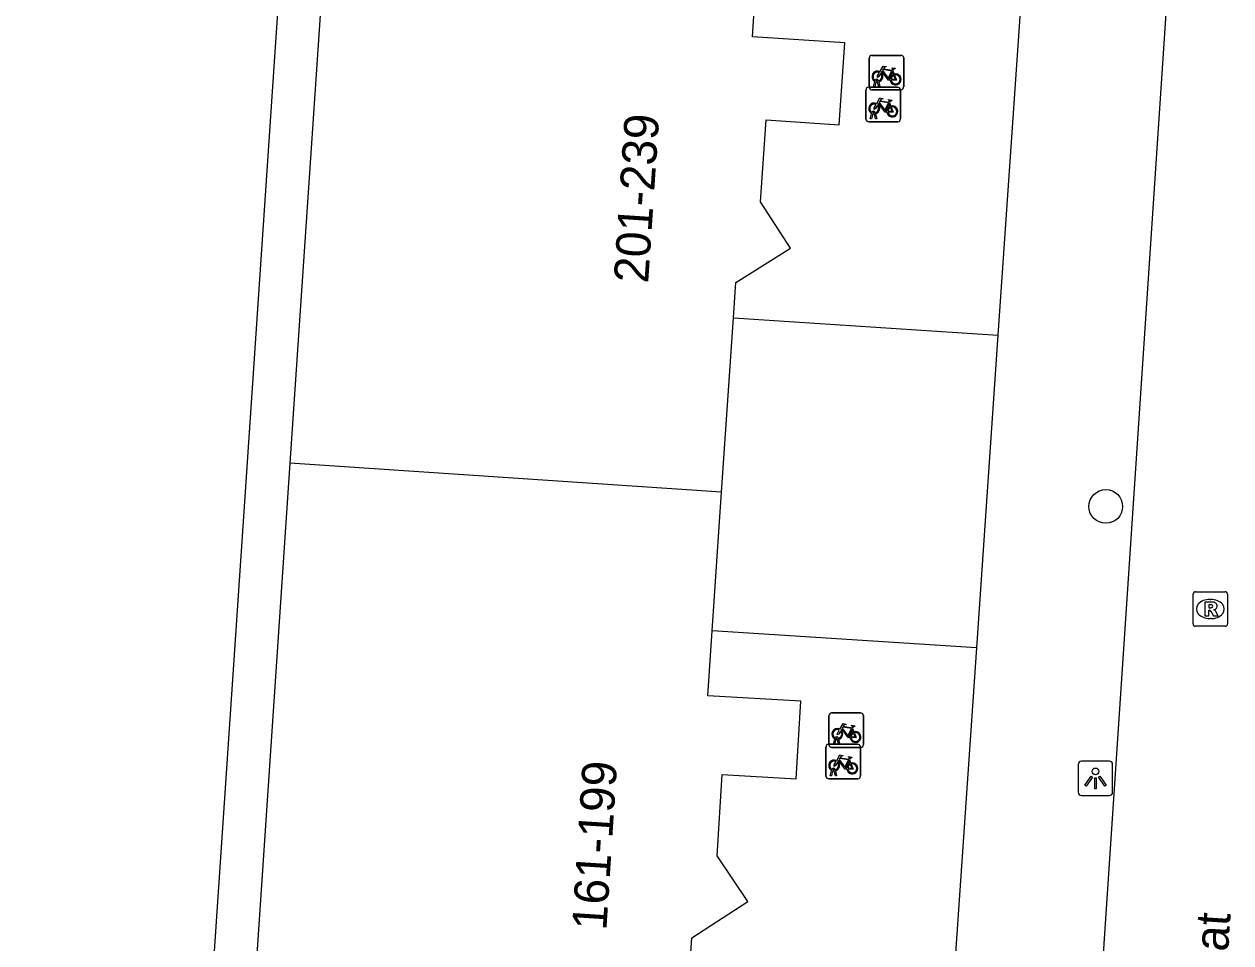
# Model space of a CAD drawing. Extents: x 161848 to 162726, y 385382 to 386521.
# Drawn here: x 161983.95 to 162018.97, y 386373.9 to 386400.55 of the extents above; entities that cross this region are included whole.
import ezdxf

# ---------------------------------------------------------------- set-up
doc = ezdxf.new("R2010")
doc.units = 0
for name, color, linetype in [('IMGEO_Boom', 7, 'Continuous'), ('IMGEO_Fietsenrek', 7, 'Continuous'), ('IMGEO_Lichtpunt', 7, 'Continuous'), ('IMGEO_Openbare_ruimte_label', 7, 'Continuous'), ('IMGEO_Pand', 7, 'Continuous'), ('IMGEO_Pand_nummerreeks', 7, 'Continuous'), ('IMGEO_Rijbaan_lokaal_open', 7, 'Continuous'), ('IMGEO_Rioolput', 7, 'Continuous'), ('IMGEO_Voetpad_open', 7, 'Continuous')]:
    doc.layers.add(name, color=color, linetype=linetype)

msp = doc.modelspace()

# ---------------------------------------------------------------- linework, layer by layer
at = {"layer": 'IMGEO_Boom'}
msp.add_circle((162015.338, 386386.561), 0.489, dxfattribs=at)
at = {"layer": 'IMGEO_Fietsenrek'}
for p, q in [((162008.474, 386398.723), (162008.474, 386399.564)), ((162008.474, 386399.564), (162008.474, 386398.723)), ((162008.549, 386399.648), (162009.39, 386399.648)), ((162009.39, 386399.648), (162008.549, 386399.648)), ((162009.474, 386399.573), (162009.474, 386398.732)), ((162009.474, 386398.732), (162009.474, 386399.573)), ((162009.161, 386399.197), (162009.197, 386399.102)), ((162008.454, 386398.721), (162009.295, 386398.721)), ((162009.295, 386398.721), (162008.454, 386398.721)), ((162008.601, 386398.732), (162008.64, 386398.892)), ((162008.635, 386398.732), (162008.601, 386398.732)), ((162008.67, 386398.88), (162008.635, 386398.732)), ((162008.712, 386398.904), (162008.711, 386398.908)), ((162008.753, 386398.732), (162008.719, 386398.874)), ((162008.743, 386398.915), (162008.744, 386398.908)), ((162008.751, 386398.878), (162008.786, 386398.732)), ((162008.786, 386398.732), (162008.753, 386398.732)), ((162008.379, 386397.796), (162008.379, 386398.637)), ((162008.379, 386398.637), (162008.379, 386397.796)), ((162009.399, 386398.648), (162008.558, 386398.648)), ((162008.558, 386398.648), (162009.399, 386398.648)), ((162009.379, 386398.646), (162009.379, 386397.805)), ((162009.379, 386397.805), (162009.379, 386398.646)), ((162009.066, 386398.27), (162009.102, 386398.175)), ((162009.304, 386397.721), (162008.463, 386397.721)), ((162008.463, 386397.721), (162009.304, 386397.721)), ((162008.506, 386397.805), (162008.545, 386397.965)), ((162008.54, 386397.805), (162008.506, 386397.805)), ((162008.575, 386397.953), (162008.54, 386397.805)), ((162008.617, 386397.977), (162008.616, 386397.981)), ((162008.658, 386397.805), (162008.624, 386397.947)), ((162008.648, 386397.988), (162008.649, 386397.981)), ((162008.656, 386397.951), (162008.691, 386397.805)), ((162008.691, 386397.805), (162008.658, 386397.805)), ((162007.382, 386380.573), (162008.223, 386380.573)), ((162008.223, 386380.573), (162007.382, 386380.573)), ((162008.307, 386380.498), (162008.307, 386379.657)), ((162008.307, 386379.657), (162008.307, 386380.498)), ((162007.307, 386379.648), (162007.307, 386380.489)), ((162007.307, 386380.489), (162007.307, 386379.648)), ((162007.434, 386379.657), (162007.473, 386379.817)), ((162007.503, 386379.805), (162007.468, 386379.657)), ((162007.545, 386379.829), (162007.544, 386379.833)), ((162007.586, 386379.657), (162007.552, 386379.799)), ((162007.576, 386379.84), (162007.577, 386379.833)), ((162007.584, 386379.803), (162007.619, 386379.657)), ((162007.994, 386380.122), (162008.03, 386380.027)), ((162007.217, 386378.736), (162007.217, 386379.577)), ((162007.217, 386379.577), (162007.217, 386378.736)), ((162007.292, 386379.661), (162008.133, 386379.661)), ((162008.133, 386379.661), (162007.292, 386379.661)), ((162008.232, 386379.573), (162007.391, 386379.573)), ((162007.391, 386379.573), (162008.232, 386379.573)), ((162007.468, 386379.657), (162007.434, 386379.657)), ((162007.619, 386379.657), (162007.586, 386379.657)), ((162008.217, 386379.586), (162008.217, 386378.745)), ((162008.217, 386378.745), (162008.217, 386379.586)), ((162007.904, 386379.21), (162007.94, 386379.115)), ((162007.344, 386378.745), (162007.383, 386378.905)), ((162007.378, 386378.745), (162007.344, 386378.745)), ((162007.413, 386378.893), (162007.378, 386378.745)), ((162007.455, 386378.917), (162007.454, 386378.921)), ((162007.496, 386378.745), (162007.462, 386378.887)), ((162007.486, 386378.928), (162007.487, 386378.921)), ((162007.494, 386378.891), (162007.529, 386378.745)), ((162007.529, 386378.745), (162007.496, 386378.745)), ((162008.142, 386378.661), (162007.301, 386378.661)), ((162007.301, 386378.661), (162008.142, 386378.661))]:
    msp.add_line(p, q, dxfattribs=at)
for points in [[(162008.808, 386399.122), (162008.756, 386399.032), (162008.716, 386399.007), (162008.717, 386399.054), (162008.772, 386399.148)], [(162008.787, 386399.174), (162008.882, 386399.338), (162008.968, 386399.324), (162008.97, 386399.315), (162008.914, 386399.304), (162008.887, 386399.259), (162009.143, 386399.218)], [(162009.083, 386398.93), (162009.033, 386398.93), (162008.842, 386399.181), (162008.823, 386399.149)], [(162009.13, 386399.193), (162008.873, 386399.234), (162008.856, 386399.205), (162009.023, 386398.985), (162009.13, 386399.193)], [(162009.178, 386399.095), (162009.148, 386399.172), (162009.039, 386398.954), (162009.082, 386398.954)], [(162009.112, 386398.954), (162009.232, 386398.953), (162009.188, 386399.067)], [(162009.208, 386399.074), (162009.263, 386398.929), (162009.113, 386398.929)], [(162009.143, 386399.218), (162009.168, 386399.267), (162009.162, 386399.271), (162009.139, 386399.275), (162009.127, 386399.282), (162009.126, 386399.285), (162009.128, 386399.29), (162009.223, 386399.275), (162009.225, 386399.265), (162009.215, 386399.252), (162009.203, 386399.246), (162009.189, 386399.252), (162009.161, 386399.197)], [(162008.692, 386398.247), (162008.787, 386398.411), (162008.873, 386398.397), (162008.875, 386398.388), (162008.819, 386398.377), (162008.792, 386398.332), (162009.048, 386398.291)], [(162009.048, 386398.291), (162009.073, 386398.34), (162009.067, 386398.344), (162009.044, 386398.348), (162009.032, 386398.355), (162009.031, 386398.358), (162009.033, 386398.363), (162009.128, 386398.348), (162009.13, 386398.338), (162009.12, 386398.325), (162009.108, 386398.319), (162009.094, 386398.325), (162009.066, 386398.27)], [(162008.713, 386398.195), (162008.661, 386398.105), (162008.621, 386398.08), (162008.622, 386398.127), (162008.677, 386398.221)], [(162008.988, 386398.003), (162008.938, 386398.003), (162008.747, 386398.254), (162008.728, 386398.222)], [(162009.035, 386398.266), (162008.778, 386398.307), (162008.761, 386398.278), (162008.928, 386398.058), (162009.035, 386398.266)], [(162009.083, 386398.168), (162009.053, 386398.245), (162008.944, 386398.027), (162008.987, 386398.027)], [(162009.017, 386398.027), (162009.137, 386398.026), (162009.093, 386398.14)], [(162009.113, 386398.147), (162009.168, 386398.002), (162009.018, 386398.002)], [(162007.62, 386380.099), (162007.715, 386380.263), (162007.801, 386380.249), (162007.803, 386380.24), (162007.747, 386380.229), (162007.72, 386380.184), (162007.976, 386380.143)], [(162007.963, 386380.118), (162007.706, 386380.159), (162007.689, 386380.13), (162007.856, 386379.91), (162007.963, 386380.118)], [(162007.976, 386380.143), (162008.001, 386380.192), (162007.995, 386380.196), (162007.972, 386380.2), (162007.96, 386380.207), (162007.959, 386380.21), (162007.961, 386380.215), (162008.056, 386380.2), (162008.058, 386380.19), (162008.048, 386380.177), (162008.036, 386380.171), (162008.022, 386380.177), (162007.994, 386380.122)], [(162007.641, 386380.047), (162007.589, 386379.957), (162007.549, 386379.932), (162007.55, 386379.979), (162007.605, 386380.073)], [(162007.916, 386379.855), (162007.866, 386379.855), (162007.675, 386380.106), (162007.656, 386380.074)], [(162008.011, 386380.02), (162007.981, 386380.097), (162007.872, 386379.879), (162007.915, 386379.879)], [(162007.945, 386379.879), (162008.065, 386379.878), (162008.021, 386379.992)], [(162008.041, 386379.999), (162008.096, 386379.854), (162007.946, 386379.854)], [(162007.551, 386379.135), (162007.499, 386379.045), (162007.459, 386379.02), (162007.46, 386379.067), (162007.515, 386379.161)], [(162007.53, 386379.187), (162007.625, 386379.351), (162007.711, 386379.337), (162007.713, 386379.328), (162007.657, 386379.317), (162007.63, 386379.272), (162007.886, 386379.231)], [(162007.826, 386378.943), (162007.776, 386378.943), (162007.585, 386379.194), (162007.566, 386379.162)], [(162007.873, 386379.206), (162007.616, 386379.247), (162007.599, 386379.218), (162007.766, 386378.998), (162007.873, 386379.206)], [(162007.921, 386379.108), (162007.891, 386379.185), (162007.782, 386378.967), (162007.825, 386378.967)], [(162007.886, 386379.231), (162007.911, 386379.28), (162007.905, 386379.284), (162007.882, 386379.288), (162007.87, 386379.295), (162007.869, 386379.298), (162007.871, 386379.303), (162007.966, 386379.288), (162007.968, 386379.278), (162007.958, 386379.265), (162007.946, 386379.259), (162007.932, 386379.265), (162007.904, 386379.21)], [(162007.855, 386378.967), (162007.975, 386378.966), (162007.931, 386379.08)], [(162007.951, 386379.087), (162008.006, 386378.942), (162007.856, 386378.942)]]:
    msp.add_lwpolyline(points, dxfattribs=at)
for centre, radius, start, end in [((162008.552, 386399.57), 0.0779, 92.4484, 184.2845), ((162008.552, 386399.57), 0.0779, 92.4484, 184.2845), ((162009.396, 386399.57), 0.0779, 2.4484, 94.2845), ((162009.396, 386399.57), 0.0779, 2.4484, 94.2845), ((162008.714, 386399.033), 0.159, 62.6766, 242.1369), ((162008.714, 386399.033), 0.129, 63.3192, 238.903), ((162008.714, 386399.033), 0.129, 283.6043, 43.4302), ((162008.714, 386399.033), 0.159, 283.5766, 46.6042), ((162009.241, 386398.949), 0.159, 113.3408, 178.3217), ((162009.241, 386398.949), 0.159, 187.0065, 105.7708), ((162009.241, 386398.949), 0.129, 113.923, 177.9556), ((162009.241, 386398.949), 0.129, 188.6715, 104.5883), ((162008.457, 386398.643), 0.0779, 92.4484, 184.2845), ((162008.457, 386398.643), 0.0779, 92.4484, 184.2845), ((162008.552, 386398.726), 0.0779, 182.4484, 274.2845), ((162008.552, 386398.726), 0.0779, 182.4484, 274.2845), ((162008.694, 386398.904), 0.0499, 12.8025, 158.6934), ((162008.714, 386399.033), 0.159, 253.9967, 271.7867), ((162008.694, 386398.904), 0.0174, 12.8025, 163.4502), ((162008.714, 386399.033), 0.129, 253.415, 269.0204), ((162009.301, 386398.643), 0.0779, 2.4484, 94.2845), ((162009.301, 386398.643), 0.0779, 2.4484, 94.2845), ((162009.396, 386398.726), 0.0779, 272.4484, 4.2845), ((162009.396, 386398.726), 0.0779, 272.4484, 4.2845), ((162008.619, 386398.106), 0.159, 62.6766, 242.1369), ((162008.619, 386398.106), 0.129, 63.3192, 238.903), ((162008.599, 386397.977), 0.0499, 12.8025, 158.6934), ((162008.619, 386398.106), 0.129, 283.6043, 43.4302), ((162008.619, 386398.106), 0.159, 283.5766, 46.6042), ((162009.146, 386398.022), 0.159, 113.3408, 178.3217), ((162009.146, 386398.022), 0.159, 187.0065, 105.7708), ((162009.146, 386398.022), 0.129, 113.923, 177.9556), ((162009.146, 386398.022), 0.129, 188.6715, 104.5883), ((162008.457, 386397.799), 0.0779, 182.4484, 274.2845), ((162008.457, 386397.799), 0.0779, 182.4484, 274.2845), ((162008.619, 386398.106), 0.159, 253.9967, 271.7867), ((162008.599, 386397.977), 0.0174, 12.8025, 163.4502), ((162008.619, 386398.106), 0.129, 253.415, 269.0204), ((162009.301, 386397.799), 0.0779, 272.4484, 4.2845), ((162009.301, 386397.799), 0.0779, 272.4484, 4.2845), ((162007.385, 386380.495), 0.0779, 92.4484, 184.2845), ((162007.385, 386380.495), 0.0779, 92.4484, 184.2845), ((162008.229, 386380.495), 0.0779, 2.4484, 94.2845), ((162008.229, 386380.495), 0.0779, 2.4484, 94.2845), ((162007.547, 386379.958), 0.159, 62.6766, 242.1369), ((162007.547, 386379.958), 0.129, 63.3192, 238.903), ((162007.527, 386379.829), 0.0499, 12.8025, 158.6934), ((162007.547, 386379.958), 0.159, 253.9967, 271.7867), ((162007.527, 386379.829), 0.0174, 12.8025, 163.4502), ((162007.547, 386379.958), 0.129, 253.415, 269.0204), ((162007.547, 386379.958), 0.129, 283.6043, 43.4302), ((162007.547, 386379.958), 0.159, 283.5766, 46.6042), ((162008.074, 386379.874), 0.159, 113.3408, 178.3217), ((162008.074, 386379.874), 0.159, 187.0065, 105.7708), ((162008.074, 386379.874), 0.129, 113.923, 177.9556), ((162008.074, 386379.874), 0.129, 188.6715, 104.5883), ((162007.295, 386379.583), 0.0779, 92.4484, 184.2845), ((162007.295, 386379.583), 0.0779, 92.4484, 184.2845), ((162007.385, 386379.651), 0.0779, 182.4484, 274.2845), ((162007.385, 386379.651), 0.0779, 182.4484, 274.2845), ((162008.139, 386379.583), 0.0779, 2.4484, 94.2845), ((162008.139, 386379.583), 0.0779, 2.4484, 94.2845), ((162008.229, 386379.651), 0.0779, 272.4484, 4.2845), ((162008.229, 386379.651), 0.0779, 272.4484, 4.2845), ((162007.457, 386379.046), 0.159, 62.6766, 242.1369), ((162007.457, 386379.046), 0.129, 63.3192, 238.903), ((162007.457, 386379.046), 0.129, 283.6043, 43.4302), ((162007.457, 386379.046), 0.159, 283.5766, 46.6042), ((162007.984, 386378.962), 0.159, 113.3408, 178.3217), ((162007.984, 386378.962), 0.159, 187.0065, 105.7708), ((162007.437, 386378.917), 0.0499, 12.8025, 158.6934), ((162007.457, 386379.046), 0.159, 253.9967, 271.7867), ((162007.437, 386378.917), 0.0174, 12.8025, 163.4502), ((162007.457, 386379.046), 0.129, 253.415, 269.0204), ((162007.984, 386378.962), 0.129, 113.923, 177.9556), ((162007.984, 386378.962), 0.129, 188.6715, 104.5883), ((162007.295, 386378.739), 0.0779, 182.4484, 274.2845), ((162007.295, 386378.739), 0.0779, 182.4484, 274.2845), ((162008.139, 386378.739), 0.0779, 272.4484, 4.2845), ((162008.139, 386378.739), 0.0779, 272.4484, 4.2845)]:
    msp.add_arc(centre, radius, start, end, dxfattribs=at)
at = {"layer": 'IMGEO_Lichtpunt'}
for p, q in [((162015.443, 386379.171), (162014.635, 386379.171)), ((162015.443, 386379.171), (162014.635, 386379.171)), ((162014.541, 386379.076), (162014.541, 386378.269)), ((162014.541, 386379.076), (162014.541, 386378.269)), ((162015.537, 386378.269), (162015.537, 386379.076)), ((162015.537, 386378.269), (162015.537, 386379.076)), ((162014.635, 386378.175), (162015.443, 386378.175)), ((162014.635, 386378.175), (162015.443, 386378.175))]:
    msp.add_line(p, q, dxfattribs=at)
for points in [[(162014.915, 386378.74), (162014.954, 386378.712), (162014.766, 386378.45), (162014.728, 386378.477), (162014.915, 386378.74)], [(162015.017, 386378.692), (162015.064, 386378.692), (162015.064, 386378.37), (162015.017, 386378.37), (162015.017, 386378.692)], [(162015.127, 386378.712), (162015.165, 386378.739), (162015.352, 386378.477), (162015.313, 386378.449), (162015.127, 386378.712)]]:
    msp.add_lwpolyline(points, dxfattribs=at)
msp.add_circle((162015.04, 386378.874), 0.0994, dxfattribs=at)
for centre, start, end in [((162014.635, 386379.076), 90, 180), ((162014.635, 386379.076), 90, 180), ((162015.443, 386379.076), 0, 90), ((162015.443, 386379.076), 0, 90), ((162014.635, 386378.269), 180, 270), ((162014.635, 386378.269), 180, 270), ((162015.443, 386378.269), 270, 0), ((162015.443, 386378.269), 270, 360)]:
    msp.add_arc(centre, 0.0946, start, end, dxfattribs=at)
at = {"layer": 'IMGEO_Pand'}
for points in [[(161992.945, 386406.816), (161991.667, 386387.814)], [(162004.534, 386392.031), (162004.604, 386393.06), (162006.19, 386394.056), (162005.321, 386395.398), (162005.482, 386397.773), (162007.606, 386397.633), (162007.767, 386400.008), (162005.083, 386400.185), (162005.208, 386402.013)], [(162004.191, 386386.971), (162004.534, 386392.031)], [(161991.667, 386387.814), (161990.388, 386368.813)], [(162004.191, 386386.971), (161991.667, 386387.814)], [(162003.919, 386382.956), (162004.191, 386386.971)], [(162003.261, 386373.019), (162003.331, 386374.049), (162004.949, 386375.102), (162004.066, 386376.426), (162004.209, 386378.781), (162006.35, 386378.658), (162006.486, 386380.913), (162003.791, 386381.067), (162003.919, 386382.956)]]:
    msp.add_lwpolyline(points, dxfattribs=at)
at = {"layer": 'IMGEO_Rijbaan_lokaal_open'}
msp.add_lwpolyline([(162014.507, 386362.125), (162017.657, 386409.433)], dxfattribs=at)
at = {"layer": 'IMGEO_Rioolput'}
for p, q in [((162017.871, 386383.16), (162017.871, 386384.012)), ((162017.946, 386384.086), (162018.798, 386384.086)), ((162018.872, 386384.012), (162018.872, 386383.16)), ((162018.359, 386383.866), (162018.384, 386383.866)), ((162018.382, 386383.306), (162018.357, 386383.306)), ((162018.798, 386383.086), (162017.946, 386383.086))]:
    msp.add_line(p, q, dxfattribs=at)
for points in [[(162017.871, 386383.16), (162017.871, 386384.012)], [(162017.946, 386384.086), (162018.798, 386384.086)], [(162018.872, 386384.012), (162018.872, 386383.16)], [(162018.46, 386383.784), (162018.208, 386383.786), (162018.208, 386383.386)], [(162018.386, 386383.705), (162018.332, 386383.705), (162018.332, 386383.624)], [(162018.208, 386383.386), (162018.332, 386383.386), (162018.332, 386383.548), (162018.343, 386383.548)], [(162018.332, 386383.624), (162018.384, 386383.624)], [(162018.39, 386383.519), (162018.461, 386383.386), (162018.601, 386383.386), (162018.536, 386383.512)], [(162018.798, 386383.086), (162017.946, 386383.086)]]:
    msp.add_lwpolyline(points, dxfattribs=at)
for centre, radius, start, end in [((162017.948, 386384.01), 0.0765, 91.552, 178.448), ((162017.948, 386384.01), 0.0765, 91.552, 178.448), ((162018.796, 386384.01), 0.0765, 1.552, 88.448), ((162018.796, 386384.01), 0.0765, 1.552, 88.448), ((162018.392, 386383.609), 0.0964, 77.0061, 93.1865), ((162018.406, 386383.666), 0.0378, 276.6634, 79.6772), ((162018.459, 386383.674), 0.109, 350.3612, 89.416), ((162018.457, 386383.674), 0.112, 277.5842, 350.9817), ((162018.342, 386383.495), 0.0533, 26.0293, 88.6989), ((162018.368, 386383.813), 0.19, 274.7715, 282.9687), ((162018.441, 386383.459), 0.108, 29.5134, 73.7905), ((162017.948, 386383.162), 0.0765, 181.552, 268.448), ((162017.948, 386383.162), 0.0765, 181.552, 268.448), ((162018.796, 386383.162), 0.0765, 271.552, 358.448), ((162018.796, 386383.162), 0.0765, 271.552, 358.448)]:
    msp.add_arc(centre, radius, start, end, dxfattribs=at)
for centre, major_axis, ratio, start_param, end_param in [((162018.358, 386383.586), (-0.387, 0.002), 0.722429, 4.712389, 7.853982), ((162018.383, 386383.586), (-0.39, 0.002), 0.717154, 1.570796, 4.712389)]:
    msp.add_ellipse(centre, major_axis=major_axis, ratio=ratio, start_param=start_param, end_param=end_param, dxfattribs=at)
at = {"layer": 'IMGEO_Voetpad_open'}
for points in [[(161983.954, 386291.878), (161985.856, 386320.057), (161993.084, 386427.124), (161994.181, 386427.051)], [(162012.893, 386401.481), (162012.21, 386391.535)], [(162004.534, 386392.031), (162012.21, 386391.535)], [(162012.21, 386391.535), (162011.586, 386382.462)], [(162011.586, 386382.462), (162003.919, 386382.956)], [(162011.586, 386382.462), (162010.899, 386372.469)]]:
    msp.add_lwpolyline(points, dxfattribs=at)

# ---------------------------------------------------------------- texts
at = {"layer": 'IMGEO_Openbare_ruimte_label'}
msp.add_text('Cliostraat', height=1, rotation=86.2164, dxfattribs=at).set_placement((162018.588, 386369.11))
at = {"layer": 'IMGEO_Pand_nummerreeks'}
for s, rotation, p in [('201-239', 86.2187, (162002.059, 386393.02)), ('161-199', 86.3301, (162000.847, 386374.248))]:
    msp.add_text(s, height=1, rotation=rotation, dxfattribs=at).set_placement(p)

doc.saveas('drawing.dxf')
